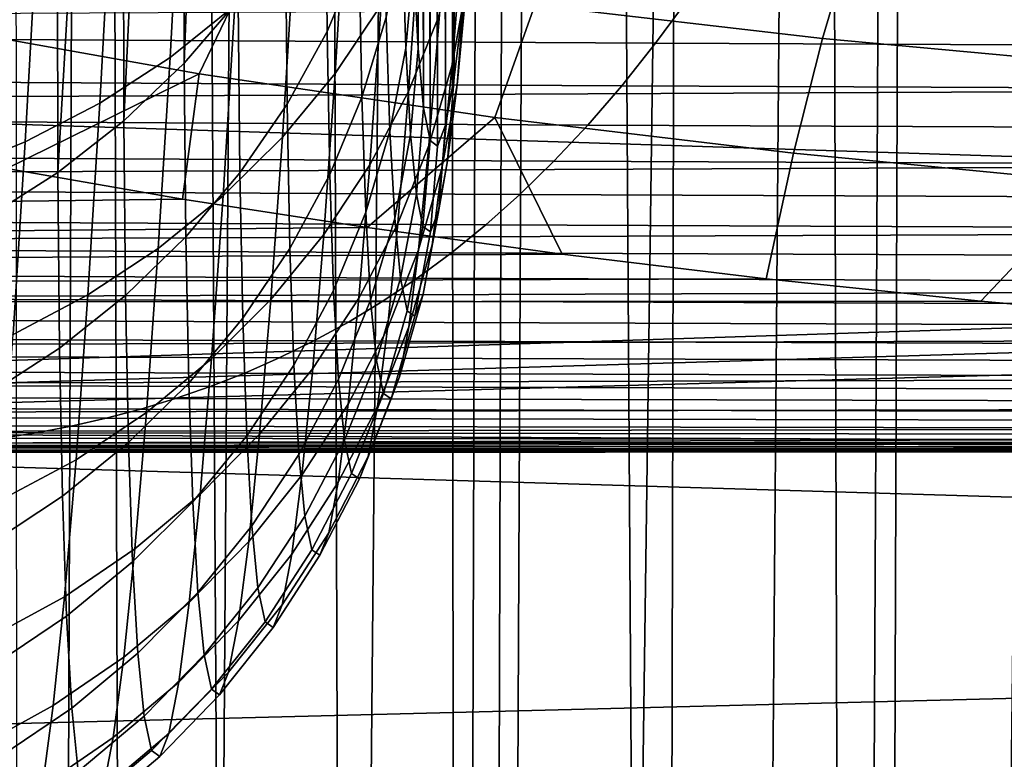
# Model space of a CAD drawing. Header units: metres. Extents: x -23 to 242, y -40 to 23.
# Tile 241 of 450: x 76.53 to 78.22, y -17.39 to -16.12. Entities that reach past the tile are written whole.
import ezdxf

# ---------------------------------------------------------------- set-up
doc = ezdxf.new("R2010")
doc.units = ezdxf.units.M
doc.layers.add('solid_10171013', color=7, linetype='CONTINUOUS')

msp = doc.modelspace()

# ---------------------------------------------------------------- linework, layer by layer
at = {"layer": 'solid_10171013'}
for points in [[(78.279602, -1.312585, 119.987442), (78.076111, -1.319882, 119.946007), (77.957283, -25.522482, 176.920624), (78.299881, -25.484135, 176.936905)], [(78.076111, -1.319882, 119.946007), (77.885521, -1.336332, 119.912155), (77.957283, -25.522482, 176.920624)], [(77.885521, -1.336332, 119.912155), (77.687111, -1.364008, 119.88208), (77.632545, -25.57803, 176.897049), (77.957283, -25.522482, 176.920624)], [(77.687111, -1.364008, 119.88208), (77.480713, -1.403638, 119.855354), (77.632545, -25.57803, 176.897049)], [(77.480713, -1.403638, 119.855354), (77.35891, -1.43177, 119.841019), (77.285042, -25.658356, 176.862946), (77.632545, -25.57803, 176.897049)], [(77.35891, -1.43177, 119.841019), (77.259872, -1.457137, 119.830032), (77.285042, -25.658356, 176.862946)], [(77.025963, -1.525386, 119.805641), (77.105217, -25.708006, 176.841873), (77.285042, -25.658356, 176.862946), (77.259872, -1.457137, 119.830032)], [(76.779129, -1.609206, 119.781021), (76.919991, -25.764688, 176.81781), (77.105217, -25.708006, 176.841873), (77.025963, -1.525386, 119.805641)], [(76.65094, -1.657381, 119.768585), (76.728935, -25.828882, 176.790558), (76.919991, -25.764688, 176.81781), (76.779129, -1.609206, 119.781021)], [(76.51915, -1.710208, 119.755974), (76.534325, -25.90023, 176.760269), (76.728935, -25.828882, 176.790558), (76.65094, -1.657381, 119.768585)], [(77.286301, -9.822297, 83.909561), (77.278137, -10.184416, 84.17382), (77.27829, -16.219667, 98.402855)], [(77.286301, -9.822297, 83.909561), (77.27829, -16.219667, 98.402855), (77.294182, -16.091948, 99.258102)], [(77.278137, -10.184416, 84.17382), (77.270226, -10.539316, 84.448112), (77.27829, -16.219667, 98.402855)], [(77.270226, -10.539316, 84.448112), (77.262596, -10.886238, 84.731834), (77.263351, -16.301653, 97.542229)], [(77.270226, -10.539316, 84.448112), (77.263351, -16.301653, 97.542229), (77.27829, -16.219667, 98.402855)], [(77.262596, -10.886238, 84.731834), (77.25528, -11.224964, 85.024826), (77.263351, -16.301653, 97.542229)], [(77.25528, -11.224964, 85.024826), (77.248276, -11.555678, 85.327225), (77.24955, -16.337673, 96.679352)], [(77.25528, -11.224964, 85.024826), (77.24955, -16.337673, 96.679352), (77.263351, -16.301653, 97.542229)], [(77.248276, -11.555678, 85.327225), (77.241631, -11.877666, 85.638344), (77.24955, -16.337673, 96.679352)], [(77.241631, -11.877666, 85.638344), (77.235344, -12.190756, 85.958054), (77.237038, -16.327736, 95.816284)], [(77.241631, -11.877666, 85.638344), (77.237038, -16.327736, 95.816284), (77.24955, -16.337673, 96.679352)], [(77.235344, -12.190756, 85.958054), (77.229446, -12.495094, 86.286476), (77.237038, -16.327736, 95.816284)], [(77.229446, -12.495094, 86.286476), (77.223953, -12.790014, 86.622856), (77.225945, -16.271858, 94.955009)], [(77.229446, -12.495094, 86.286476), (77.225945, -16.271858, 94.955009), (77.237038, -16.327736, 95.816284)], [(77.223953, -12.790014, 86.622856), (77.21888, -13.075388, 86.967079), (77.225945, -16.271858, 94.955009)], [(77.21888, -13.075388, 86.967079), (77.214241, -13.351324, 87.319244), (77.2164, -16.170288, 94.09874)], [(77.21888, -13.075388, 86.967079), (77.2164, -16.170288, 94.09874), (77.225945, -16.271858, 94.955009)], [(77.214241, -13.351324, 87.319244), (77.210045, -13.617224, 87.678551), (77.2164, -16.170288, 94.09874)], [(77.210045, -13.617224, 87.678551), (77.208511, -16.02338, 93.249565), (77.2164, -16.170288, 94.09874)], [(79.097176, -16.38327, 84.941841), (61.950001, -15.828187, 84.19265), (61.950001, -15.163417, 83.382332), (79.108093, -15.757766, 84.102608)], [(76.536949, -39.743599, 170.884109), (76.341362, -39.66584, 170.91713), (76.340172, -15.475616, 113.929901), (76.381073, -15.491021, 113.919525)], [(76.536949, -39.743599, 170.884109), (76.381073, -15.491021, 113.919525), (76.62487, -15.5782, 113.862396)], [(76.536949, -39.743599, 170.884109), (76.62487, -15.5782, 113.862396), (76.895691, -15.66615, 113.808937), (76.731583, -39.814873, 170.853867)], [(76.731583, -39.814873, 170.853867), (76.895691, -15.66615, 113.808937), (77.151909, -15.741096, 113.768814), (76.922638, -39.87899, 170.826645)], [(76.791924, -16.185686, 103.036743), (76.812256, -15.813178, 103.884026), (76.923134, -15.726503, 103.840744), (76.903008, -16.097071, 102.998192)], [(77.057861, -15.850773, 90.574707), (77.060555, -16.141184, 91.420898), (77.115768, -16.010895, 91.461571), (77.113121, -15.72289, 90.62236)], [(76.908669, -16.088314, 90.486282), (76.907982, -15.748093, 89.644203), (76.829529, -15.838449, 89.604828), (76.81617, -16.195684, 90.446358)], [(76.922638, -39.87899, 170.826645), (77.151909, -15.741096, 113.768814), (77.360046, -15.796223, 113.744804), (77.287628, -39.985149, 170.781586)], [(77.074539, -16.212965, 102.060478), (77.094193, -15.89158, 102.910286), (77.17244, -15.776685, 102.861771), (77.153069, -16.095819, 102.018181)], [(77.287628, -39.985149, 170.781586), (77.360046, -15.796223, 113.744804), (77.394417, -15.804829, 113.741631)], [(77.287628, -39.985149, 170.781586), (77.394417, -15.804829, 113.741631), (77.622574, -15.858512, 113.726913)], [(76.671906, -16.263712, 103.071182), (76.692429, -15.889514, 103.922638), (76.812256, -15.813178, 103.884026), (76.791924, -16.185686, 103.036743)], [(79.088501, -16.964085, 85.812515), (61.950001, -16.449673, 85.036591), (61.950001, -15.828187, 84.19265), (79.097176, -16.38327, 84.941841)], [(76.81617, -16.195684, 90.446358), (76.829529, -15.838449, 89.604828), (76.815475, -15.853101, 89.59845)], [(77.195618, -16.169968, 93.235382), (77.208511, -16.02338, 93.249565), (77.202354, -15.831474, 92.409393), (77.189316, -15.976575, 92.385445)], [(77.274567, -16.198517, 100.190819), (77.292442, -15.975943, 101.042137), (77.317642, -15.836691, 101.001488), (77.300072, -16.057356, 100.157631)], [(76.81617, -16.195684, 90.446358), (76.815475, -15.853101, 89.59845), (76.729958, -15.934034, 89.563171), (76.712883, -16.294048, 90.409821)], [(76.989494, -15.972973, 90.529198), (76.992226, -16.265697, 91.382095), (77.060555, -16.141184, 91.420898), (77.057861, -15.850773, 90.574707)], [(77.200127, -16.243757, 101.121231), (77.219009, -15.971882, 101.973801), (77.271729, -15.842344, 101.927765), (77.253143, -16.112068, 101.082176)], [(77.287628, -39.985149, 170.781586), (77.622574, -15.858512, 113.726913), (77.836067, -15.903629, 113.72451), (77.634987, -40.065289, 170.747559)], [(76.544113, -16.330397, 103.101173), (76.564789, -15.954776, 103.956223), (76.692429, -15.889514, 103.922638), (76.671906, -16.263712, 103.071182)], [(77.115768, -16.010895, 91.461571), (77.120384, -16.253645, 92.314842), (77.161873, -16.116741, 92.349686), (77.157333, -15.876084, 91.503723)], [(76.984192, -16.322187, 102.100281), (77.004089, -15.998719, 102.955902), (77.094193, -15.89158, 102.910286), (77.074539, -16.212965, 102.060478)], [(77.634987, -40.065289, 170.747559), (77.836067, -15.903629, 113.72451), (78.037201, -15.94205, 113.733925), (77.959557, -40.12067, 170.72406)], [(77.300072, -16.057356, 100.157631), (77.310867, -15.918808, 100.105888), (77.294182, -16.091948, 99.258102), (77.283096, -16.232868, 99.303345)], [(76.712883, -16.294048, 90.409821), (76.729958, -15.934034, 89.563171), (76.712181, -15.949284, 89.556526)], [(77.908531, -16.153339, 108.491989), (77.95948, -15.981572, 108.860138), (77.486816, -15.928386, 108.920776), (77.416382, -16.096348, 108.564812)], [(76.841751, -16.213854, 108.321136), (76.931564, -16.027235, 108.652435), (76.457016, -15.944497, 108.756416), (76.347191, -16.12513, 108.440773)], [(76.409767, -16.385098, 103.126434), (76.43058, -16.008335, 103.984459), (76.564789, -15.954776, 103.956223), (76.544113, -16.330397, 103.101173)], [(76.712883, -16.294048, 90.409821), (76.712181, -15.949284, 89.556526), (76.620834, -16.020412, 89.525513), (76.599808, -16.382458, 90.377022)], [(77.959557, -40.12067, 170.72406), (78.037201, -15.94205, 113.733925), (78.248581, -15.978639, 113.75589)], [(76.908669, -16.088314, 90.486282), (76.911438, -16.383236, 91.345535), (76.992226, -16.265697, 91.382095), (76.989494, -15.972973, 90.529198)], [(77.133904, -16.369743, 101.15892), (77.153069, -16.095819, 102.018181), (77.219009, -15.971882, 101.973801), (77.200127, -16.243757, 101.121231)], [(77.161873, -16.116741, 92.349686), (77.168289, -16.311869, 93.207176), (77.195618, -16.169968, 93.235382), (77.189316, -15.976575, 92.385445)], [(77.234962, -16.336498, 100.223549), (77.253143, -16.112068, 101.082176), (77.292442, -15.975943, 101.042137), (77.274567, -16.198517, 100.190819)], [(78.403885, -16.198799, 108.434029), (78.43647, -16.023575, 108.813324), (77.95948, -15.981572, 108.860138), (77.908531, -16.153339, 108.491989)], [(77.959557, -40.12067, 170.72406), (78.248581, -15.978639, 113.75589), (78.469254, -16.013056, 113.79026), (78.301773, -40.158855, 170.707855)], [(76.882874, -16.422434, 102.137222), (76.903008, -16.097071, 102.998192), (77.004089, -15.998719, 102.955902), (76.984192, -16.322187, 102.100281)], [(76.599808, -16.382458, 90.377022), (76.620834, -16.020412, 89.525513), (76.599098, -16.035717, 89.518845)], [(77.060555, -16.141184, 91.420898), (77.065239, -16.385973, 92.281265), (77.120384, -16.253645, 92.314842), (77.115768, -16.010895, 91.461571)], [(77.203705, -16.317734, 94.094452), (77.2164, -16.170288, 94.09874), (77.208511, -16.02338, 93.249565), (77.195618, -16.169968, 93.235382)], [(76.599808, -16.382458, 90.377022), (76.599098, -16.035717, 89.518845), (76.503166, -16.096785, 89.492218), (76.478035, -16.460064, 90.348274)], [(77.347534, -16.288233, 108.219452), (77.416382, -16.096348, 108.564812), (76.931564, -16.027235, 108.652435), (76.841751, -16.213854, 108.321136)], [(77.257286, -16.375544, 99.328972), (77.274567, -16.198517, 100.190819), (77.300072, -16.057356, 100.157631), (77.283096, -16.232868, 99.303345)], [(74.846008, -16.145823, 264.054413), (74.903816, -16.06716, 263.72464), (77.680527, -16.083092, 264.239349), (77.622948, -16.161514, 264.568665)], [(81.836281, -16.084463, 278.217621), (75.239532, -16.117041, 277.010956), (75.266624, -16.258497, 276.860291), (81.862755, -16.228174, 278.069)], [(76.81617, -16.195684, 90.446358), (76.818977, -16.492664, 91.311562), (76.911438, -16.383236, 91.345535), (76.908669, -16.088314, 90.486282)], [(77.283096, -16.232868, 99.303345), (77.294182, -16.091948, 99.258102), (77.27829, -16.219667, 98.402855), (77.266899, -16.362703, 98.441025)], [(77.622948, -16.161514, 264.568665), (77.680527, -16.083092, 264.239349), (80.45871, -16.095327, 264.752655), (80.401237, -16.173643, 265.081421)], [(76.771584, -16.512743, 102.170929), (76.791924, -16.185686, 103.036743), (76.903008, -16.097071, 102.998192), (76.882874, -16.422434, 102.137222)], [(77.055107, -16.488808, 101.194878), (77.074539, -16.212965, 102.060478), (77.153069, -16.095819, 102.018181), (77.133904, -16.369743, 101.15892)], [(77.859039, -16.349569, 108.134636), (77.908531, -16.153339, 108.491989), (77.416382, -16.096348, 108.564812), (77.347534, -16.288233, 108.219452)], [(76.841751, -16.213854, 108.321136), (76.347191, -16.12513, 108.440773), (76.216362, -16.318001, 108.150124), (76.512413, -16.375607, 108.069008)], [(77.120384, -16.253645, 92.314842), (77.126907, -16.45048, 93.179741), (77.168289, -16.311869, 93.207176), (77.161873, -16.116741, 92.349686)], [(77.181656, -16.469971, 100.255516), (77.200127, -16.243757, 101.121231), (77.253143, -16.112068, 101.082176), (77.234962, -16.336498, 100.223549)], [(76.992226, -16.265697, 91.382095), (76.996986, -16.512445, 92.249275), (77.065239, -16.385973, 92.281265), (77.060555, -16.141184, 91.420898)], [(74.787994, -16.218773, 264.385254), (74.846008, -16.145823, 264.054413), (77.622948, -16.161514, 264.568665), (77.56517, -16.234194, 264.899017)], [(78.372513, -16.399033, 108.065704), (78.403885, -16.198799, 108.434029), (77.908531, -16.153339, 108.491989), (77.859039, -16.349569, 108.134636)], [(77.168289, -16.311869, 93.207176), (77.176514, -16.460968, 94.073875), (77.203705, -16.317734, 94.094452), (77.195618, -16.169968, 93.235382)], [(77.21347, -16.419485, 94.96022), (77.225945, -16.271858, 94.955009), (77.2164, -16.170288, 94.09874), (77.203705, -16.317734, 94.094452)], [(77.56517, -16.234194, 264.899017), (77.622948, -16.161514, 264.568665), (80.401237, -16.173643, 265.081421), (80.343575, -16.246195, 265.411224)], [(76.651375, -16.592239, 102.201088), (76.671906, -16.263712, 103.071182), (76.791924, -16.185686, 103.036743), (76.771584, -16.512743, 102.170929)], [(76.712883, -16.294048, 90.409821), (76.715721, -16.59293, 91.280518), (76.818977, -16.492664, 91.311562), (76.81617, -16.195684, 90.446358)], [(77.2174, -16.514992, 99.354294), (77.234962, -16.336498, 100.223549), (77.274567, -16.198517, 100.190819), (77.257286, -16.375544, 99.328972)], [(74.729797, -16.286264, 264.717072), (74.787994, -16.218773, 264.385254), (77.56517, -16.234194, 264.899017), (77.507202, -16.301378, 265.230377)], [(76.841751, -16.213854, 108.321136), (76.512413, -16.375607, 108.069008), (76.81321, -16.428036, 107.994438)], [(77.347534, -16.288233, 108.219452), (76.841751, -16.213854, 108.321136), (76.81321, -16.428036, 107.994438), (77.129288, -16.476795, 107.924431)], [(76.9645, -16.599808, 101.22876), (76.984192, -16.322187, 102.100281), (77.074539, -16.212965, 102.060478), (77.055107, -16.488808, 101.194878)], [(77.266899, -16.362703, 98.441025), (77.27829, -16.219667, 98.402855), (77.263351, -16.301653, 97.542229), (77.251678, -16.446474, 97.57309)], [(81.862755, -16.228174, 278.069), (75.266624, -16.258497, 276.860291), (75.295662, -16.38666, 276.698578), (81.891182, -16.358765, 277.90918)], [(77.11515, -16.597649, 100.2864), (77.133904, -16.369743, 101.15892), (77.200127, -16.243757, 101.121231), (77.181656, -16.469971, 100.255516)], [(77.240814, -16.506489, 98.459007), (77.257286, -16.375544, 99.328972), (77.283096, -16.232868, 99.303345), (77.266899, -16.362703, 98.441025)], [(77.507202, -16.301378, 265.230377), (77.56517, -16.234194, 264.899017), (80.343575, -16.246195, 265.411224), (80.285721, -16.313232, 265.742004)], [(77.065239, -16.385973, 92.281265), (77.071869, -16.584469, 93.153351), (77.126907, -16.45048, 93.179741), (77.120384, -16.253645, 92.314842)], [(76.523422, -16.66016, 102.227402), (76.544113, -16.330397, 103.101173), (76.671906, -16.263712, 103.071182), (76.651375, -16.592239, 102.201088)], [(76.911438, -16.383236, 91.345535), (76.916267, -16.631845, 92.21917), (76.996986, -16.512445, 92.249275), (76.992226, -16.265697, 91.382095)], [(77.224808, -16.474924, 95.830231), (77.237038, -16.327736, 95.816284), (77.225945, -16.271858, 94.955009), (77.21347, -16.419485, 94.96022)], [(74.671417, -16.348545, 265.049866), (74.729797, -16.286264, 264.717072), (77.507202, -16.301378, 265.230377), (77.449051, -16.363319, 265.562653)], [(76.599808, -16.382458, 90.377022), (76.602676, -16.683067, 91.252693), (76.715721, -16.59293, 91.280518), (76.712883, -16.294048, 90.409821)], [(77.347534, -16.288233, 108.219452), (77.129288, -16.476795, 107.924431), (77.463203, -16.522455, 107.858299)], [(77.347534, -16.288233, 108.219452), (77.463203, -16.522455, 107.858299), (77.812416, -16.564556, 107.796814), (77.859039, -16.349569, 108.134636)], [(77.126907, -16.45048, 93.179741), (77.135269, -16.600893, 94.053925), (77.176514, -16.460968, 94.073875), (77.168289, -16.311869, 93.207176)], [(77.251678, -16.446474, 97.57309), (77.263351, -16.301653, 97.542229), (77.24955, -16.337673, 96.679352), (77.237595, -16.483925, 96.702003)], [(77.449051, -16.363319, 265.562653), (77.507202, -16.301378, 265.230377), (80.285721, -16.313232, 265.742004), (80.227692, -16.374996, 266.073669)], [(76.862953, -16.701672, 101.260246), (76.882874, -16.422434, 102.137222), (76.984192, -16.322187, 102.100281), (76.9645, -16.599808, 101.22876)], [(77.176514, -16.460968, 94.073875), (77.186447, -16.563644, 94.947334), (77.21347, -16.419485, 94.96022), (77.203705, -16.317734, 94.094452)], [(77.237595, -16.483925, 96.702003), (77.24955, -16.337673, 96.679352), (77.237038, -16.327736, 95.816284), (77.224808, -16.474924, 95.830231)], [(76.388947, -16.715851, 102.249626), (76.409767, -16.385098, 103.126434), (76.544113, -16.330397, 103.101173), (76.523422, -16.66016, 102.227402)], [(77.163811, -16.64987, 99.379074), (77.181656, -16.469971, 100.255516), (77.234962, -16.336498, 100.223549), (77.2174, -16.514992, 99.354294)], [(74.612869, -16.405869, 265.383484), (74.671417, -16.348545, 265.049866), (77.449051, -16.363319, 265.562653), (77.390739, -16.420263, 265.895752)], [(81.891182, -16.358765, 277.90918), (75.295662, -16.38666, 276.698578), (75.326485, -16.500214, 276.526764), (81.921402, -16.474903, 277.739014)], [(77.225327, -16.590965, 97.583389), (77.240814, -16.506489, 98.459007), (77.266899, -16.362703, 98.441025), (77.251678, -16.446474, 97.57309)], [(78.372513, -16.399033, 108.065704), (77.859039, -16.349569, 108.134636), (77.812416, -16.564556, 107.796814), (78.179817, -16.603029, 107.740189)], [(76.81321, -16.428036, 107.994438), (76.512413, -16.375607, 108.069008), (61.950001, -16.613865, 107.724113)], [(77.036095, -16.7183, 100.315918), (77.055107, -16.488808, 101.194878), (77.133904, -16.369743, 101.15892), (77.11515, -16.597649, 100.2864)], [(77.200653, -16.647011, 98.476845), (77.2174, -16.514992, 99.354294), (77.257286, -16.375544, 99.328972), (77.240814, -16.506489, 98.459007)], [(77.390739, -16.420263, 265.895752), (77.449051, -16.363319, 265.562653), (80.227692, -16.374996, 266.073669), (80.169502, -16.431734, 266.406158)], [(76.478035, -16.460064, 90.348274), (76.480927, -16.762209, 91.228355), (76.602676, -16.683067, 91.252693), (76.599808, -16.382458, 90.377022)], [(76.818977, -16.492664, 91.311562), (76.82386, -16.743023, 92.191246), (76.916267, -16.631845, 92.21917), (76.911438, -16.383236, 91.345535)], [(76.996986, -16.512445, 92.249275), (77.003716, -16.712542, 93.12825), (77.071869, -16.584469, 93.153351), (77.065239, -16.385973, 92.281265)], [(74.554176, -16.458485, 265.717896), (74.612869, -16.405869, 265.383484), (77.390739, -16.420263, 265.895752), (77.332275, -16.472462, 266.229614)], [(78.885681, -16.438448, 108.01046), (78.372513, -16.399033, 108.065704), (78.179817, -16.603029, 107.740189), (78.566391, -16.637888, 107.68853)], [(77.129288, -16.476795, 107.924431), (76.81321, -16.428036, 107.994438), (61.950001, -16.613865, 107.724113)], [(76.751457, -16.793417, 101.289017), (76.771584, -16.512743, 102.170929), (76.882874, -16.422434, 102.137222), (76.862953, -16.701672, 101.260246)], [(77.186447, -16.563644, 94.947334), (77.19799, -16.619604, 95.825066), (77.224808, -16.474924, 95.830231), (77.21347, -16.419485, 94.96022)], [(77.332275, -16.472462, 266.229614), (77.390739, -16.420263, 265.895752), (80.169502, -16.431734, 266.406158), (80.11116, -16.48369, 266.739441)], [(77.210999, -16.628714, 96.704575), (77.225327, -16.590965, 97.583389), (77.251678, -16.446474, 97.57309), (77.237595, -16.483925, 96.702003)], [(79.082176, -17.498646, 86.712257), (61.950001, -17.026636, 85.912453), (61.950001, -16.449673, 85.036591), (79.088501, -16.964085, 85.812515)], [(74.495338, -16.506643, 266.053009), (74.554176, -16.458485, 265.717896), (77.332275, -16.472462, 266.229614), (77.273666, -16.520164, 266.564209)], [(77.071869, -16.584469, 93.153351), (77.080368, -16.736162, 94.03479), (77.135269, -16.600893, 94.053925), (77.126907, -16.45048, 93.179741)], [(77.135269, -16.600893, 94.053925), (77.14537, -16.704489, 94.934921), (77.186447, -16.563644, 94.947334), (77.176514, -16.460968, 94.073875)], [(77.463203, -16.522455, 107.858299), (77.129288, -16.476795, 107.924431), (61.950001, -16.613865, 107.724113)], [(81.921402, -16.474903, 277.739014), (75.326485, -16.500214, 276.526764), (75.35891, -16.598036, 276.345795), (81.953239, -16.575451, 277.559448)], [(77.097038, -16.778881, 99.403069), (77.11515, -16.597649, 100.2864), (77.181656, -16.469971, 100.255516), (77.163811, -16.64987, 99.379074)], [(77.19799, -16.619604, 95.825066), (77.210999, -16.628714, 96.704575), (77.237595, -16.483925, 96.702003), (77.224808, -16.474924, 95.830231)], [(77.273666, -16.520164, 266.564209), (77.332275, -16.472462, 266.229614), (80.11116, -16.48369, 266.739441), (80.052673, -16.531113, 267.073364)], [(76.715721, -16.59293, 91.280518), (76.720665, -16.844908, 92.165779), (76.82386, -16.743023, 92.191246), (76.818977, -16.492664, 91.311562)], [(76.945244, -16.830765, 100.343773), (76.9645, -16.599808, 101.22876), (77.055107, -16.488808, 101.194878), (77.036095, -16.7183, 100.315918)], [(74.436371, -16.550596, 266.388733), (74.495338, -16.506643, 266.053009), (77.273666, -16.520164, 266.564209), (77.214935, -16.563618, 266.899384)], [(76.631065, -16.874163, 101.314812), (76.651375, -16.592239, 102.201088), (76.771584, -16.512743, 102.170929), (76.751457, -16.793417, 101.289017)], [(76.916267, -16.631845, 92.21917), (76.923088, -16.833467, 93.104691), (77.003716, -16.712542, 93.12825), (76.996986, -16.512445, 92.249275)], [(77.184898, -16.732166, 97.593689), (77.200653, -16.647011, 98.476845), (77.240814, -16.506489, 98.459007), (77.225327, -16.590965, 97.583389)], [(77.812416, -16.564556, 107.796814), (77.463203, -16.522455, 107.858299), (61.950001, -16.613865, 107.724113)], [(77.146797, -16.782917, 98.49437), (77.163811, -16.64987, 99.379074), (77.2174, -16.514992, 99.354294), (77.200653, -16.647011, 98.476845)], [(77.214935, -16.563618, 266.899384), (77.273666, -16.520164, 266.564209), (80.052673, -16.531113, 267.073364), (79.994057, -16.574244, 267.407928)], [(78.179817, -16.603029, 107.740189), (77.812416, -16.564556, 107.796814), (61.950001, -16.613865, 107.724113)], [(74.377296, -16.590595, 266.725006), (74.436371, -16.550596, 266.388733), (77.214935, -16.563618, 266.899384), (77.156075, -16.603073, 267.235138)], [(77.14537, -16.704489, 94.934921), (77.157104, -16.760965, 95.820221), (77.19799, -16.619604, 95.825066), (77.186447, -16.563644, 94.947334)], [(77.156075, -16.603073, 267.235138), (77.214935, -16.563618, 266.899384), (79.994057, -16.574244, 267.407928), (79.935326, -16.613331, 267.743042)], [(81.953239, -16.575451, 277.559448), (75.35891, -16.598036, 276.345795), (75.392677, -16.679785, 276.157135), (81.986435, -16.660046, 277.371979)], [(74.318115, -16.62689, 267.061768), (74.377296, -16.590595, 266.725006), (77.156075, -16.603073, 267.235138), (77.097115, -16.638781, 267.57135)], [(76.502953, -16.943129, 101.337372), (76.523422, -16.66016, 102.227402), (76.651375, -16.592239, 102.201088), (76.631065, -16.874163, 101.314812)], [(76.602676, -16.683067, 91.252693), (76.607674, -16.936516, 92.143005), (76.720665, -16.844908, 92.165779), (76.715721, -16.59293, 91.280518)], [(77.003716, -16.712542, 93.12825), (77.012337, -16.865475, 94.016663), (77.080368, -16.736162, 94.03479), (77.071869, -16.584469, 93.153351)], [(77.017731, -16.90078, 99.426056), (77.036095, -16.7183, 100.315918), (77.11515, -16.597649, 100.2864), (77.097038, -16.778881, 99.403069)], [(77.170326, -16.770197, 96.707314), (77.184898, -16.732166, 97.593689), (77.225327, -16.590965, 97.583389), (77.210999, -16.628714, 96.704575)], [(78.179817, -16.603029, 107.740189), (61.950001, -16.613865, 107.724113), (61.950001, -17.178179, 106.839859), (78.566391, -16.637888, 107.68853)], [(76.843475, -16.933956, 100.369705), (76.862953, -16.701672, 101.260246), (76.9645, -16.599808, 101.22876), (76.945244, -16.830765, 100.343773)], [(77.080368, -16.736162, 94.03479), (77.09063, -16.840658, 94.923103), (77.14537, -16.704489, 94.934921), (77.135269, -16.600893, 94.053925)], [(77.097115, -16.638781, 267.57135), (77.156075, -16.603073, 267.235138), (79.935326, -16.613331, 267.743042), (79.876488, -16.648617, 268.078644)], [(74.25885, -16.659731, 267.398956), (74.318115, -16.62689, 267.061768), (77.097115, -16.638781, 267.57135), (77.038063, -16.670986, 267.90799)], [(76.82386, -16.743023, 92.191246), (76.830772, -16.946077, 93.082893), (76.923088, -16.833467, 93.104691), (76.916267, -16.631845, 92.21917)], [(77.157104, -16.760965, 95.820221), (77.170326, -16.770197, 96.707314), (77.210999, -16.628714, 96.704575), (77.19799, -16.619604, 95.825066)], [(78.971161, -16.669218, 107.6418), (78.566391, -16.637888, 107.68853), (61.950001, -17.178179, 106.839859)], [(77.038063, -16.670986, 267.90799), (77.097115, -16.638781, 267.57135), (79.876488, -16.648617, 268.078644), (79.817551, -16.680349, 268.414673)], [(77.130791, -16.868719, 97.603905), (77.146797, -16.782917, 98.49437), (77.200653, -16.647011, 98.476845), (77.184898, -16.732166, 97.593689)], [(74.199501, -16.689371, 267.73642), (74.25885, -16.659731, 267.398956), (77.038063, -16.670986, 267.90799), (76.978928, -16.699944, 268.244934)], [(81.986435, -16.660046, 277.371979), (75.392677, -16.679785, 276.157135), (75.427505, -16.74531, 275.962341), (82.020706, -16.728514, 277.178131)], [(77.079765, -16.912899, 98.511414), (77.097038, -16.778881, 99.403069), (77.163811, -16.64987, 99.379074), (77.146797, -16.782917, 98.49437)], [(79.394135, -16.69706, 107.600029), (78.971161, -16.669218, 107.6418), (61.950001, -17.178179, 106.839859)], [(76.480927, -16.762209, 91.228355), (76.48597, -17.016966, 92.123146), (76.607674, -16.936516, 92.143005), (76.602676, -16.683067, 91.252693)], [(76.978928, -16.699944, 268.244934), (77.038063, -16.670986, 267.90799), (79.817551, -16.680349, 268.414673), (79.758522, -16.708771, 268.751007)], [(79.394135, -16.69706, 107.600029), (61.950001, -17.178179, 106.839859), (61.950001, -17.694967, 105.928192), (79.371811, -17.253685, 106.713364)], [(74.140091, -16.716059, 268.074158), (74.199501, -16.689371, 267.73642), (76.978928, -16.699944, 268.244934), (76.919724, -16.725897, 268.582153)], [(76.919724, -16.725897, 268.582153), (76.978928, -16.699944, 268.244934), (79.758522, -16.708771, 268.751007), (79.699432, -16.734131, 269.087646)], [(74.080627, -16.740002, 268.412079), (74.140091, -16.716059, 268.074158), (76.919724, -16.725897, 268.582153), (76.860451, -16.74906, 268.919586)], [(76.731766, -17.026884, 100.393463), (76.751457, -16.793417, 101.289017), (76.862953, -16.701672, 101.260246), (76.843475, -16.933956, 100.369705)], [(76.923088, -16.833467, 93.104691), (76.931831, -16.987581, 93.99971), (77.012337, -16.865475, 94.016663), (77.003716, -16.712542, 93.12825)], [(77.09063, -16.840658, 94.923103), (77.102554, -16.897648, 95.815742), (77.157104, -16.760965, 95.820221), (77.14537, -16.704489, 94.934921)], [(82.020706, -16.728514, 277.178131), (75.427505, -16.74531, 275.962341), (75.463127, -16.794462, 275.763), (82.055794, -16.780684, 276.979492)], [(76.860451, -16.74906, 268.919586), (76.919724, -16.725897, 268.582153), (79.699432, -16.734131, 269.087646), (79.640266, -16.756641, 269.424469)], [(76.926636, -17.014393, 99.447815), (76.945244, -16.830765, 100.343773), (77.036095, -16.7183, 100.315918), (77.017731, -16.90078, 99.426056)], [(77.11599, -16.907007, 96.71019), (77.130791, -16.868719, 97.603905), (77.184898, -16.732166, 97.593689), (77.170326, -16.770197, 96.707314)], [(74.021118, -16.761337, 268.750153), (74.080627, -16.740002, 268.412079), (76.860451, -16.74906, 268.919586), (76.801132, -16.769581, 269.257172)], [(76.720665, -16.844908, 92.165779), (76.727661, -17.04929, 93.063072), (76.830772, -16.946077, 93.082893), (76.82386, -16.743023, 92.191246)], [(76.801132, -16.769581, 269.257172), (76.860451, -16.74906, 268.919586), (79.640266, -16.756641, 269.424469), (79.581055, -16.776459, 269.761505)], [(77.012337, -16.865475, 94.016663), (77.022758, -16.97084, 94.911987), (77.09063, -16.840658, 94.923103), (77.080368, -16.736162, 94.03479)], [(73.961563, -16.780201, 269.088379), (74.021118, -16.761337, 268.750153), (76.801132, -16.769581, 269.257172), (76.74176, -16.787603, 269.594879)], [(77.102554, -16.897648, 95.815742), (77.11599, -16.907007, 96.71019), (77.170326, -16.770197, 96.707314), (77.157104, -16.760965, 95.820221)], [(73.901962, -16.796728, 269.426636), (73.961563, -16.780201, 269.088379), (76.74176, -16.787603, 269.594879), (76.682343, -16.803268, 269.932678)], [(82.055794, -16.780684, 276.979492), (75.463127, -16.794462, 275.763), (75.499283, -16.827097, 275.560638), (82.091446, -16.816381, 276.777588)], [(76.74176, -16.787603, 269.594879), (76.801132, -16.769581, 269.257172), (79.581055, -16.776459, 269.761505), (79.521774, -16.793739, 270.098663)], [(77.000214, -17.035702, 98.527802), (77.017731, -16.90078, 99.426056), (77.097038, -16.778881, 99.403069), (77.079765, -16.912899, 98.511414)], [(77.063522, -16.999304, 97.613937), (77.079765, -16.912899, 98.511414), (77.146797, -16.782917, 98.49437), (77.130791, -16.868719, 97.603905)], [(73.842339, -16.811052, 269.764984), (73.901962, -16.796728, 269.426636), (76.682343, -16.803268, 269.932678), (76.622879, -16.816719, 270.270538)], [(76.611198, -17.10865, 100.414818), (76.631065, -16.874163, 101.314812), (76.751457, -16.793417, 101.289017), (76.731766, -17.026884, 100.393463)], [(76.682343, -16.803268, 269.932678), (76.74176, -16.787603, 269.594879), (79.521774, -16.793739, 270.098663), (79.462456, -16.808636, 270.435944)], [(73.782677, -16.823309, 270.103333), (73.842339, -16.811052, 269.764984), (76.622879, -16.816719, 270.270538), (76.563385, -16.8281, 270.608429)], [(82.091446, -16.816381, 276.777588), (75.499283, -16.827097, 275.560638), (78.245995, -16.840271, 275.857025)], [(76.563385, -16.8281, 270.608429), (76.622879, -16.816719, 270.270538), (79.403084, -16.821299, 270.773285), (79.343674, -16.831881, 271.110687)], [(76.622879, -16.816719, 270.270538), (76.682343, -16.803268, 269.932678), (79.462456, -16.808636, 270.435944), (79.403084, -16.821299, 270.773285)], [(75.499283, -16.827097, 275.560638), (71.7677, -16.846239, 274.662292), (76.368767, -16.84609, 275.440704), (78.245995, -16.840271, 275.857025)], [(73.722992, -16.83363, 270.44165), (73.782677, -16.823309, 270.103333), (76.563385, -16.8281, 270.608429), (76.503853, -16.837555, 270.946289)], [(76.503853, -16.837555, 270.946289), (76.563385, -16.8281, 270.608429), (79.343674, -16.831881, 271.110687), (79.284233, -16.840536, 271.44809)], [(76.824654, -17.118626, 99.468117), (76.843475, -16.933956, 100.369705), (76.945244, -16.830765, 100.343773), (76.926636, -17.014393, 99.447815)], [(76.830772, -16.946077, 93.082893), (76.83963, -17.101307, 93.9841), (76.931831, -16.987581, 93.99971), (76.923088, -16.833467, 93.104691)], [(76.368767, -16.84609, 275.440704), (75.788429, -16.85042, 274.990051), (78.56955, -16.847776, 275.486847), (78.5037, -16.844275, 275.821594)], [(75.788429, -16.85042, 274.990051), (75.848106, -16.853844, 274.654053), (78.629166, -16.851074, 275.151276), (78.56955, -16.847776, 275.486847)], [(75.848106, -16.853844, 274.654053), (75.907768, -16.856783, 274.317902), (78.688774, -16.854053, 274.815552), (78.629166, -16.851074, 275.151276)], [(76.325127, -16.855783, 271.959564), (76.38472, -16.851254, 271.621918), (79.165253, -16.852674, 272.122772), (79.105728, -16.856462, 272.459961)], [(78.245995, -16.840271, 275.857025), (76.368767, -16.84609, 275.440704), (78.5037, -16.844275, 275.821594)], [(76.38472, -16.851254, 271.621918), (76.444298, -16.845224, 271.284149), (79.224754, -16.847416, 271.785461), (79.165253, -16.852674, 272.122772)], [(76.444298, -16.845224, 271.284149), (76.503853, -16.837555, 270.946289), (79.284233, -16.840536, 271.44809), (79.224754, -16.847416, 271.785461)], [(76.607674, -16.936516, 92.143005), (76.614738, -17.142111, 93.04541), (76.727661, -17.04929, 93.063072), (76.720665, -16.844908, 92.165779)], [(77.022758, -16.97084, 94.911987), (77.034859, -17.028336, 95.811676), (77.102554, -16.897648, 95.815742), (77.09063, -16.840658, 94.923103)], [(75.907768, -16.856783, 274.317902), (75.967415, -16.859142, 273.981598), (78.748367, -16.8566, 274.479614), (78.688774, -16.854053, 274.815552)], [(75.967415, -16.859142, 273.981598), (76.027046, -16.860828, 273.645081), (78.807945, -16.858604, 274.143524), (78.748367, -16.8566, 274.479614)], [(76.027046, -16.860828, 273.645081), (76.08667, -16.86175, 273.308411), (78.867516, -16.859955, 273.80722), (78.807945, -16.858604, 274.143524)], [(76.08667, -16.86175, 273.308411), (76.146294, -16.861813, 272.971497), (78.927086, -16.860538, 273.470703), (78.867516, -16.859955, 273.80722)], [(76.146294, -16.861813, 272.971497), (76.20591, -16.86092, 272.634399), (78.986641, -16.860243, 273.133972), (78.927086, -16.860538, 273.470703)], [(76.20591, -16.86092, 272.634399), (76.265526, -16.858957, 272.297058), (79.046188, -16.858936, 272.797058), (78.986641, -16.860243, 273.133972)], [(76.265526, -16.858957, 272.297058), (76.325127, -16.855783, 271.959564), (79.105728, -16.856462, 272.459961), (79.046188, -16.858936, 272.797058)], [(76.931831, -16.987581, 93.99971), (76.942398, -17.093784, 94.901688), (77.022758, -16.97084, 94.911987), (77.012337, -16.865475, 94.016663)], [(76.482933, -17.178469, 100.433556), (76.502953, -16.943129, 101.337372), (76.631065, -16.874163, 101.314812), (76.611198, -17.10865, 100.414818)], [(77.048492, -17.037827, 96.713173), (77.063522, -16.999304, 97.613937), (77.130791, -16.868719, 97.603905), (77.11599, -16.907007, 96.71019)], [(76.908897, -17.150143, 98.543388), (76.926636, -17.014393, 99.447815), (77.017731, -16.90078, 99.426056), (77.000214, -17.035702, 98.527802)], [(77.034859, -17.028336, 95.811676), (77.048492, -17.037827, 96.713173), (77.11599, -16.907007, 96.71019), (77.102554, -16.897648, 95.815742)], [(76.983742, -17.122663, 97.62368), (77.000214, -17.035702, 98.527802), (77.079765, -16.912899, 98.511414), (77.063522, -16.999304, 97.613937)], [(76.712746, -17.212473, 99.486786), (76.731766, -17.026884, 100.393463), (76.843475, -16.933956, 100.369705), (76.824654, -17.118626, 99.468117)], [(76.48597, -17.016966, 92.123146), (76.493103, -17.223642, 93.03009), (76.614738, -17.142111, 93.04541), (76.607674, -16.936516, 92.143005)], [(76.727661, -17.04929, 93.063072), (76.736626, -17.205555, 93.969971), (76.83963, -17.101307, 93.9841), (76.830772, -16.946077, 93.082893)], [(76.942398, -17.093784, 94.901688), (76.954666, -17.151766, 95.808052), (77.034859, -17.028336, 95.811676), (77.022758, -16.97084, 94.911987)], [(76.83963, -17.101307, 93.9841), (76.850334, -17.208302, 94.892303), (76.942398, -17.093784, 94.901688), (76.931831, -16.987581, 93.99971)], [(76.968498, -17.161398, 96.71624), (76.983742, -17.122663, 97.62368), (77.063522, -16.999304, 97.613937), (77.048492, -17.037827, 96.713173)], [(76.806702, -17.255121, 98.558014), (76.824654, -17.118626, 99.468117), (76.926636, -17.014393, 99.447815), (76.908897, -17.150143, 98.543388)], [(79.078278, -17.985512, 87.638634), (61.950001, -17.556711, 86.816811), (61.950001, -17.026636, 85.912453), (79.082176, -17.498646, 86.712257)], [(76.592003, -17.295031, 99.503639), (76.611198, -17.10865, 100.414818), (76.731766, -17.026884, 100.393463), (76.712746, -17.212473, 99.486786)], [(76.892212, -17.237612, 97.633049), (76.908897, -17.150143, 98.543388), (77.000214, -17.035702, 98.527802), (76.983742, -17.122663, 97.62368)], [(76.954666, -17.151766, 95.808052), (76.968498, -17.161398, 96.71624), (77.048492, -17.037827, 96.713173), (77.034859, -17.028336, 95.811676)], [(76.614738, -17.142111, 93.04541), (76.623795, -17.299324, 93.957481), (76.736626, -17.205555, 93.969971), (76.727661, -17.04929, 93.063072)], [(76.736626, -17.205555, 93.969971), (76.747452, -17.313292, 94.883919), (76.850334, -17.208302, 94.892303), (76.83963, -17.101307, 93.9841)], [(76.850334, -17.208302, 94.892303), (76.862762, -17.266752, 95.804916), (76.954666, -17.151766, 95.808052), (76.942398, -17.093784, 94.901688)], [(76.463593, -17.365503, 99.518509), (76.482933, -17.178469, 100.433556), (76.611198, -17.10865, 100.414818), (76.592003, -17.295031, 99.503639)], [(76.694603, -17.349625, 98.571541), (76.712746, -17.212473, 99.486786), (76.824654, -17.118626, 99.468117), (76.806702, -17.255121, 98.558014)], [(76.876778, -17.276527, 96.71936), (76.892212, -17.237612, 97.633049), (76.983742, -17.122663, 97.62368), (76.968498, -17.161398, 96.71624)], [(76.493103, -17.223642, 93.03009), (76.502243, -17.381706, 93.946732), (76.623795, -17.299324, 93.957481), (76.614738, -17.142111, 93.04541)], [(76.789818, -17.343039, 97.641945), (76.806702, -17.255121, 98.558014), (76.908897, -17.150143, 98.543388), (76.892212, -17.237612, 97.633049)], [(76.862762, -17.266752, 95.804916), (76.876778, -17.276527, 96.71936), (76.968498, -17.161398, 96.71624), (76.954666, -17.151766, 95.808052)], [(76.5737, -17.432741, 98.583839), (76.592003, -17.295031, 99.503639), (76.712746, -17.212473, 99.486786), (76.694603, -17.349625, 98.571541)], [(76.623795, -17.299324, 93.957481), (76.634743, -17.407742, 94.876617), (76.747452, -17.313292, 94.883919), (76.736626, -17.205555, 93.969971)], [(76.747452, -17.313292, 94.883919), (76.760025, -17.372187, 95.802299), (76.862762, -17.266752, 95.804916), (76.850334, -17.208302, 94.892303)], [(76.7742, -17.382107, 96.722504), (76.789818, -17.343039, 97.641945), (76.892212, -17.237612, 97.633049), (76.876778, -17.276527, 96.71936)], [(79.371811, -17.253685, 106.713364), (61.950001, -17.694967, 105.928192), (61.950001, -18.163452, 104.990593), (79.348839, -17.76338, 105.798645)], [(76.677551, -17.437931, 97.650291), (76.694603, -17.349625, 98.571541), (76.806702, -17.255121, 98.558014), (76.789818, -17.343039, 97.641945)], [(76.760025, -17.372187, 95.802299), (76.7742, -17.382107, 96.722504), (76.876778, -17.276527, 96.71936), (76.862762, -17.266752, 95.804916)], [(76.445137, -17.50367, 98.594788), (76.463593, -17.365503, 99.518509), (76.592003, -17.295031, 99.503639), (76.5737, -17.432741, 98.583839)], [(76.502243, -17.381706, 93.946732), (76.513283, -17.490742, 94.870476), (76.634743, -17.407742, 94.876617), (76.623795, -17.299324, 93.957481)], [(76.634743, -17.407742, 94.876617), (76.647446, -17.467052, 95.800209), (76.760025, -17.372187, 95.802299), (76.747452, -17.313292, 94.883919)], [(76.556488, -17.521372, 97.657997), (76.5737, -17.432741, 98.583839), (76.694603, -17.349625, 98.571541), (76.677551, -17.437931, 97.650291)], [(76.661766, -17.477119, 96.725639), (76.677551, -17.437931, 97.650291), (76.789818, -17.343039, 97.641945), (76.7742, -17.382107, 96.722504)], [(76.647446, -17.467052, 95.800209), (76.661766, -17.477119, 96.725639), (76.7742, -17.382107, 96.722504), (76.760025, -17.372187, 95.802299)]]:
    msp.add_3dface(points, dxfattribs=at)

doc.saveas('drawing.dxf')
